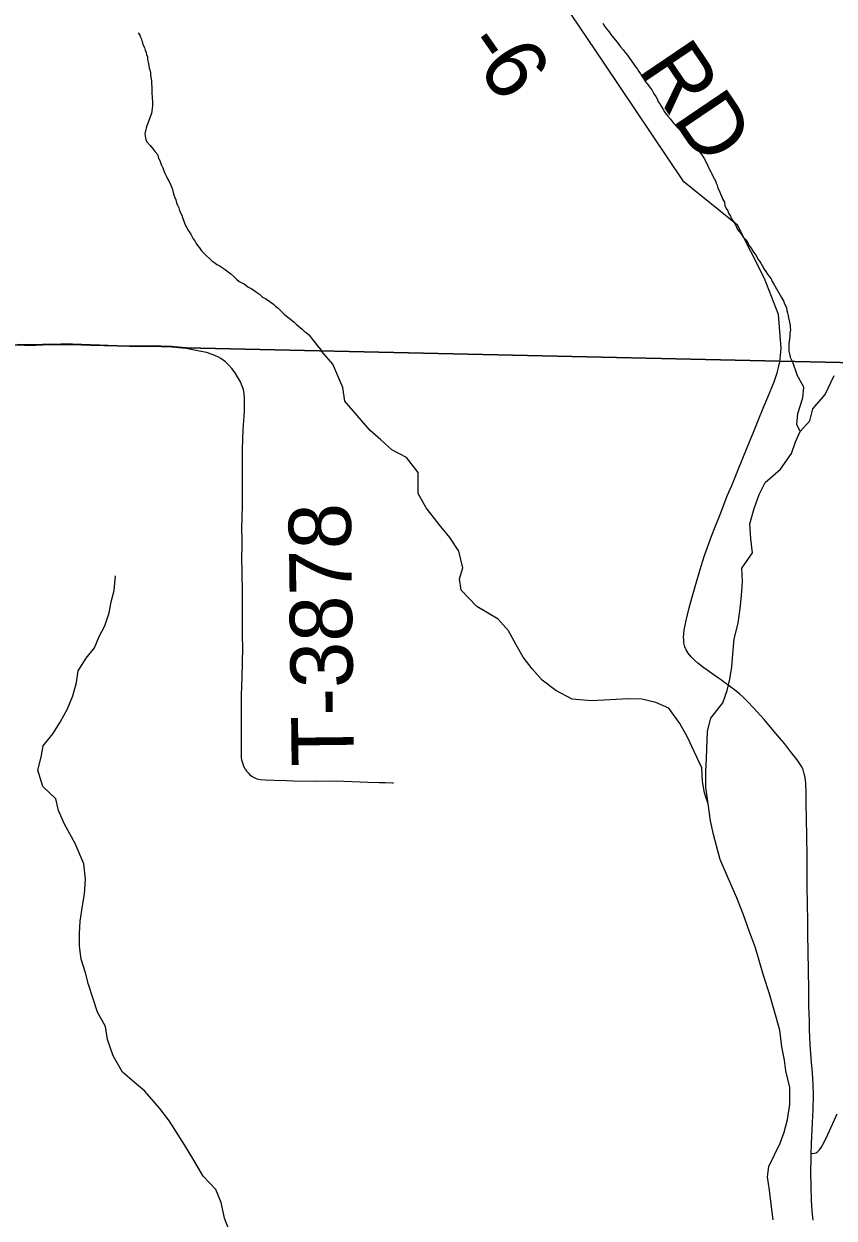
# Model space of a CAD drawing. Extents: x -14196 to 143, y -6096 to 28.
# Drawn here: x 61.122 to 61.862, y 18.007 to 19.098 of the extents above; entities that cross this region are included whole.
import ezdxf

# ---------------------------------------------------------------- set-up
doc = ezdxf.new("R2010")
doc.units = 0
for name, color, linetype in [('GM_X_Corporation', 7, 'Continuous'), ('GM_X_Minor_River', 7, 'Continuous'), ('GM_X_Township_Road', 7, 'Continuous'), ('GM_X_Township_Road_Text', 7, 'Continuous')]:
    doc.layers.add(name, color=color, linetype=linetype)

msp = doc.modelspace()

# ---------------------------------------------------------------- linework, layer by layer
at = {"layer": 'GM_X_Corporation'}
for points in [[(61.116, 18.8053), (61.1223, 18.8051), (61.1275, 18.805), (61.1325, 18.8051), (61.1387, 18.8054), (61.1446, 18.8055), (61.1497, 18.8055), (61.1556, 18.8056), (61.1663, 18.8058), (61.1743, 18.8055), (61.1827, 18.8051), (61.207, 18.8043), (61.2286, 18.804), (61.2408, 18.8041), (61.2471, 18.8039), (61.2567, 18.8035), (61.2631, 18.8031), (61.2664, 18.8027), (61.2697, 18.8023), (61.8121, 18.7902), (62.1999, 18.7816)], [(62.1999, 18.7816), (61.8121, 18.7902), (61.2697, 18.8023), (61.2664, 18.8027), (61.2631, 18.8031), (61.2567, 18.8035), (61.2471, 18.8039), (61.2408, 18.8041), (61.2286, 18.804), (61.207, 18.8043), (61.1827, 18.8051), (61.1743, 18.8055), (61.1663, 18.8058), (61.1556, 18.8056), (61.1497, 18.8055), (61.1446, 18.8055), (61.1387, 18.8054), (61.1325, 18.8051), (61.1275, 18.805), (61.1223, 18.8051), (61.116, 18.8053)], [(62.1999, 18.7816), (61.8121, 18.7902), (61.2697, 18.8023), (61.2664, 18.8027), (61.2631, 18.8031), (61.2567, 18.8035), (61.2471, 18.8039), (61.2408, 18.8041), (61.2286, 18.804), (61.207, 18.8043), (61.1827, 18.8051), (61.1743, 18.8055), (61.1663, 18.8058), (61.1556, 18.8056), (61.1497, 18.8055), (61.1446, 18.8055), (61.1387, 18.8054), (61.1325, 18.8051), (61.1275, 18.805), (61.1223, 18.8051), (61.116, 18.8053)], [(61.116, 18.8053), (61.1223, 18.8051), (61.1275, 18.805), (61.1325, 18.8051), (61.1387, 18.8054), (61.1446, 18.8055), (61.1497, 18.8055), (61.1556, 18.8056), (61.1663, 18.8058), (61.1743, 18.8055), (61.1827, 18.8051), (61.207, 18.8043), (61.2286, 18.804), (61.2408, 18.8041), (61.2471, 18.8039), (61.2567, 18.8035), (61.2631, 18.8031), (61.2664, 18.8027), (61.2697, 18.8023), (61.8121, 18.7902), (62.1999, 18.7816)]]:
    msp.add_lwpolyline(points, dxfattribs=at)
at = {"layer": 'GM_X_Minor_River'}
for points in [[(61.2262, 19.0902), (61.2264, 19.0899), (61.2276, 19.088), (61.2283, 19.0861), (61.2291, 19.0842), (61.2299, 19.082), (61.2307, 19.0789), (61.2319, 19.0767), (61.2327, 19.0744), (61.2334, 19.0721), (61.2338, 19.0702), (61.2346, 19.0683), (61.2347, 19.0657), (61.2354, 19.0634), (61.2359, 19.0604), (61.2363, 19.0577), (61.2371, 19.0554), (61.2375, 19.0535), (61.2375, 19.0516), (61.2379, 19.0497), (61.2383, 19.0463), (61.2383, 19.0441), (61.2388, 19.0403), (61.2388, 19.038), (61.2388, 19.0342), (61.2389, 19.0323), (61.2389, 19.03), (61.2393, 19.0281), (61.2393, 19.0258), (61.2393, 19.0235), (61.239, 19.0209), (61.2383, 19.0163), (61.2372, 19.0133), (61.2354, 19.0083), (61.2342, 19.0053), (61.2335, 19.003), (61.2328, 19.0007), (61.2324, 18.9976), (61.2325, 18.9957), (61.2333, 18.9923), (61.2344, 18.9901), (61.2371, 18.9871), (61.2398, 18.984), (61.2417, 18.9814), (61.2441, 18.9788), (61.2445, 18.9765), (61.2464, 18.9727), (61.2472, 18.9697), (61.2488, 18.9667), (61.2503, 18.9625), (61.2519, 18.9595), (61.2531, 18.9568), (61.2542, 18.9549), (61.2558, 18.9515), (61.2566, 18.9493), (61.2574, 18.947), (61.2581, 18.9443), (61.2589, 18.9421), (61.2597, 18.9398), (61.2605, 18.9375), (61.2613, 18.9349), (61.2621, 18.9326), (61.2632, 18.9303), (61.264, 18.9277), (61.2648, 18.9258), (61.266, 18.9235), (61.2668, 18.9213), (61.2691, 18.9148), (61.2703, 18.9126), (61.2722, 18.9092), (61.2742, 18.9061), (61.2765, 18.902), (61.278, 18.9001), (61.2792, 18.8978), (61.2808, 18.8956), (61.2823, 18.8937), (61.2839, 18.891), (61.2862, 18.8888), (61.2885, 18.8865), (61.2912, 18.8839), (61.2935, 18.882), (61.2961, 18.8801), (61.2981, 18.8786), (61.3003, 18.8775), (61.303, 18.8757), (61.3057, 18.8738), (61.3084, 18.8719), (61.3107, 18.87), (61.3134, 18.8674), (61.3161, 18.8652), (61.3184, 18.8629), (61.321, 18.8618), (61.323, 18.861), (61.3264, 18.858), (61.3295, 18.8566), (61.3318, 18.8551), (61.3344, 18.8532), (61.3371, 18.8513)], [(61.6505, 19.0988), (61.6521, 19.0962), (61.654, 19.0939), (61.6559, 19.0913), (61.6579, 19.0887), (61.6602, 19.0856), (61.6621, 19.0834), (61.6644, 19.0804), (61.6667, 19.0773), (61.669, 19.0747), (61.671, 19.0721), (61.6729, 19.0698), (61.6744, 19.0679), (61.6791, 19.0608), (61.6806, 19.0589), (61.6822, 19.057), (61.6833, 19.0547), (61.6849, 19.0528)], [(61.6849, 19.0528), (61.686, 19.0506), (61.6876, 19.0483), (61.6895, 19.0453), (61.6915, 19.043), (61.6938, 19.04), (61.6953, 19.0381), (61.6961, 19.0362), (61.6973, 19.034), (61.6988, 19.0321), (61.7, 19.0298), (61.7011, 19.0272), (61.7027, 19.0253), (61.7039, 19.023), (61.7054, 19.0208), (61.7069, 19.0181), (61.7085, 19.0159), (61.71, 19.014), (61.7123, 19.0113), (61.715, 19.0076), (61.7177, 19.0046), (61.7204, 19.0019), (61.7227, 18.9997), (61.7247, 18.9978), (61.7262, 18.9959), (61.7281, 18.9948), (61.7308, 18.9918), (61.7331, 18.9895), (61.735, 18.9869), (61.7366, 18.9846), (61.7393, 18.9805), (61.7408, 18.9786), (61.7432, 18.9752), (61.7443, 18.9733), (61.7478, 18.9654), (61.749, 18.9631), (61.7502, 18.9612), (61.751, 18.9593), (61.7521, 18.957), (61.7533, 18.9548), (61.7541, 18.9529), (61.7548, 18.951), (61.7556, 18.9483), (61.7568, 18.9461), (61.758, 18.943), (61.7592, 18.9404), (61.7599, 18.9385), (61.7615, 18.9355), (61.7619, 18.9324), (61.7631, 18.9298), (61.7646, 18.9275), (61.7654, 18.9253), (61.767, 18.9226), (61.7681, 18.9203), (61.7697, 18.9177), (61.7716, 18.9147), (61.7736, 18.9105), (61.7767, 18.9064), (61.7786, 18.9034), (61.7805, 18.9015), (61.7828, 18.8985), (61.7836, 18.8966), (61.7851, 18.8947), (61.7863, 18.8928), (61.7882, 18.8898), (61.7898, 18.8875), (61.791, 18.8856), (61.7921, 18.8834), (61.7937, 18.8815), (61.7948, 18.8796), (61.796, 18.8777), (61.7979, 18.8743), (61.7995, 18.872), (61.801, 18.8698), (61.8026, 18.8671), (61.8041, 18.8653), (61.8053, 18.863), (61.8068, 18.8607), (61.808, 18.8585), (61.8126, 18.8505), (61.8138, 18.8483), (61.8154, 18.8452), (61.8165, 18.8426), (61.8181, 18.8392), (61.8185, 18.8365), (61.8193, 18.8343), (61.8197, 18.832), (61.8201, 18.8297), (61.8209, 18.8259), (61.8217, 18.8229), (61.8217, 18.821), (61.8218, 18.8187), (61.8214, 18.8157), (61.8214, 18.8134), (61.8211, 18.8103), (61.8207, 18.8081), (61.8204, 18.8062), (61.8204, 18.8039), (61.8204, 18.8016), (61.8205, 18.7993), (61.8209, 18.797)], [(61.3371, 18.8513), (61.3398, 18.8487), (61.3429, 18.8472), (61.3452, 18.8457), (61.3475, 18.8438), (61.3498, 18.8423), (61.3517, 18.8404), (61.354, 18.8386), (61.3559, 18.8367), (61.3594, 18.8333), (61.3617, 18.8314), (61.364, 18.8296), (61.3667, 18.8273), (61.3686, 18.8258), (61.3705, 18.8239), (61.3759, 18.8194), (61.3778, 18.8175), (61.3797, 18.8164), (61.382, 18.8142), (61.3835, 18.8123), (61.3855, 18.81), (61.3882, 18.8066), (61.3897, 18.8044), (61.3916, 18.8025), (61.3932, 18.8002), (61.394, 18.7991)], [(61.4041, 18.7875), (61.394, 18.7991)], [(61.8209, 18.797), (61.8217, 18.794), (61.8225, 18.7921), (61.8236, 18.7895), (61.8277, 18.7779)], [(61.482, 18.6692), (61.4818, 18.6886), (61.4711, 18.7021), (61.4578, 18.7092), (61.4479, 18.7183), (61.438, 18.7269), (61.4261, 18.7405), (61.415, 18.7537), (61.413, 18.7662), (61.404, 18.7876)], [(61.7775, 18.6012), (61.7873, 18.6153), (61.7856, 18.6278), (61.7848, 18.6415), (61.7888, 18.6555), (61.7933, 18.6685), (61.7989, 18.6795), (61.8128, 18.6917), (61.8229, 18.7058), (61.8266, 18.7165), (61.8307, 18.726), (61.8397, 18.7356), (61.8422, 18.7466), (61.8535, 18.7599), (61.8617, 18.7772)], [(61.8307, 18.726), (61.8276, 18.7324), (61.8286, 18.7423), (61.8331, 18.7567), (61.8341, 18.7666), (61.8277, 18.778)], [(61.7467, 18.386), (61.7435, 18.3959), (61.7415, 18.4062), (61.7408, 18.4189), (61.7338, 18.4337), (61.7277, 18.4469), (61.7207, 18.4594), (61.7108, 18.4733), (61.699, 18.4785), (61.6861, 18.4815), (61.674, 18.4818), (61.6573, 18.4809), (61.6399, 18.48), (61.6225, 18.4814), (61.6077, 18.4893), (61.5951, 18.499), (61.5859, 18.5092), (61.5779, 18.5198), (61.5713, 18.5311), (61.5644, 18.5439), (61.5549, 18.5545), (61.5355, 18.5661), (61.521, 18.5811), (61.5197, 18.5914), (61.5227, 18.6016), (61.5191, 18.6168), (61.5107, 18.6292), (61.5012, 18.6409), (61.4893, 18.6564), (61.482, 18.6692)], [(61.8062, 18.0058), (61.8042, 18.0202), (61.8026, 18.0331), (61.801, 18.0452), (61.8021, 18.0547), (61.8125, 18.076), (61.8162, 18.0859), (61.8191, 18.0976), (61.8213, 18.1113), (61.8212, 18.1268), (61.8176, 18.142), (61.8164, 18.1518), (61.814, 18.1639), (61.812, 18.1791), (61.8077, 18.1954), (61.8027, 18.2124), (61.7976, 18.2283), (61.7945, 18.2385), (61.7898, 18.2544), (61.7844, 18.2691), (61.779, 18.2846), (61.7728, 18.3001), (61.7654, 18.3175), (61.7577, 18.3349), (61.7542, 18.3474), (61.7515, 18.358), (61.7487, 18.3705), (61.7467, 18.386), (61.7447, 18.4011), (61.7446, 18.4152), (61.7452, 18.4277), (61.7462, 18.4523), (61.7491, 18.4641), (61.76, 18.4782), (61.764, 18.4893), (61.7666, 18.4999), (61.7684, 18.5109), (61.7691, 18.5227), (61.7705, 18.5367), (61.7742, 18.5508), (61.7759, 18.5644), (61.777, 18.5762), (61.778, 18.5891), (61.7775, 18.6012)], [(61.1788, 18.5188), (61.1863, 18.5283), (61.1907, 18.5386), (61.1956, 18.5485), (61.1996, 18.5603), (61.2014, 18.5705), (61.2044, 18.5808), (61.2054, 18.594)], [(61.3099, 17.9947), (61.3049, 18.0076), (61.3021, 18.0219), (61.2971, 18.0337), (61.2856, 18.0457), (61.276, 18.0619), (61.2684, 18.0744), (61.2549, 18.0959), (61.2461, 18.1076), (61.2324, 18.1234), (61.2224, 18.1317), (61.2118, 18.1407), (61.2033, 18.1558), (61.1983, 18.1705), (61.1963, 18.1826), (61.189, 18.1955), (61.1847, 18.2087), (61.1808, 18.2208), (61.1781, 18.2314), (61.1742, 18.2439), (61.1726, 18.256), (61.1725, 18.2674), (61.1731, 18.2788), (61.1753, 18.2928), (61.1771, 18.3034), (61.1781, 18.3171), (61.1765, 18.3311), (61.1688, 18.3496), (61.1588, 18.3674), (61.1534, 18.3798), (61.151, 18.3904), (61.1392, 18.4017), (61.1345, 18.4165), (61.1375, 18.4286), (61.1393, 18.4389), (61.1483, 18.4499), (61.155, 18.4606), (61.1617, 18.4728), (61.1665, 18.4846), (61.1699, 18.4967), (61.1713, 18.5074), (61.1788, 18.5188)]]:
    msp.add_lwpolyline(points, dxfattribs=at)
at = {"layer": 'GM_X_Township_Road'}
for points in [[(61.8123, 18.7897), (61.8135, 18.8017), (61.811, 18.8329), (61.7981, 18.8657), (61.7734, 18.9143), (61.7245, 18.9541), (61.6518, 19.0625), (61.6143, 19.1178)], [(61.2699, 18.8018), (61.2666, 18.8022), (61.2633, 18.8025), (61.2569, 18.8029), (61.2473, 18.8033), (61.241, 18.8036), (61.2288, 18.8034), (61.2072, 18.8038), (61.1829, 18.8046), (61.1745, 18.8049), (61.1665, 18.8052), (61.1558, 18.8051), (61.1499, 18.805), (61.1448, 18.805), (61.1389, 18.8048), (61.1327, 18.8046), (61.1277, 18.8044), (61.1225, 18.8046), (61.1162, 18.8047), (61.1098, 18.8049), (61.1037, 18.8053), (61.0998, 18.8055), (61.0985, 18.8056)], [(61.3241, 18.4174), (61.3228, 18.4199), (61.322, 18.422), (61.3214, 18.424), (61.321, 18.4258), (61.3207, 18.4281), (61.3205, 18.4309), (61.3204, 18.4404), (61.3204, 18.4486), (61.3205, 18.4565), (61.3205, 18.4718), (61.3207, 18.4852), (61.3212, 18.5016), (61.3216, 18.5148), (61.3217, 18.5288), (61.3215, 18.5388), (61.3215, 18.5639), (61.3216, 18.5787), (61.3212, 18.5982), (61.321, 18.6102), (61.3211, 18.6214), (61.3211, 18.6292), (61.321, 18.6355), (61.3211, 18.6493), (61.3214, 18.6567), (61.3214, 18.6604), (61.3215, 18.6666), (61.3214, 18.6771), (61.3216, 18.7088), (61.3219, 18.7194), (61.3222, 18.7275), (61.3232, 18.7446), (61.3233, 18.7504), (61.3234, 18.7564), (61.3231, 18.7604), (61.3223, 18.7642), (61.3212, 18.7674), (61.3197, 18.7712), (61.317, 18.7759), (61.3148, 18.7796), (61.3117, 18.7835), (61.3089, 18.7866), (61.306, 18.7895), (61.3018, 18.7928), (61.299, 18.7943), (61.2968, 18.7952), (61.2946, 18.796), (61.2885, 18.798), (61.2822, 18.7995), (61.2699, 18.8018)], [(61.8408, 18.0663), (61.841, 18.0753), (61.8417, 18.0884), (61.8425, 18.1067), (61.8428, 18.1196), (61.8426, 18.1297), (61.8421, 18.1402), (61.8411, 18.1496), (61.8398, 18.1662), (61.8393, 18.1795), (61.8391, 18.1877), (61.8387, 18.201), (61.8385, 18.2176), (61.8383, 18.2321), (61.8381, 18.2525), (61.8378, 18.2649), (61.8376, 18.2773), (61.8373, 18.296), (61.8372, 18.309), (61.837, 18.3202), (61.837, 18.3388), (61.8365, 18.3728), (61.8364, 18.3761), (61.8363, 18.3823), (61.8361, 18.3956), (61.8358, 18.4047), (61.8352, 18.4098), (61.8345, 18.4133), (61.8334, 18.4168), (61.8321, 18.4197), (61.8305, 18.4223), (61.828, 18.426), (61.822, 18.4337), (61.8163, 18.4411), (61.8123, 18.4458), (61.8086, 18.4501), (61.8005, 18.4595), (61.7977, 18.4628), (61.7916, 18.4698), (61.7882, 18.4735), (61.7822, 18.4798), (61.7805, 18.4815), (61.7787, 18.4832), (61.7755, 18.4861), (61.7707, 18.49), (61.7673, 18.4926), (61.7638, 18.4952), (61.7608, 18.4974), (61.7588, 18.4988), (61.756, 18.5007), (61.7428, 18.5101), (61.7372, 18.5145), (61.7342, 18.5172), (61.7311, 18.5203), (61.7284, 18.5234), (61.7266, 18.5266), (61.7255, 18.5293), (61.7246, 18.5329), (61.7244, 18.5357), (61.7242, 18.5381), (61.7244, 18.541), (61.7249, 18.5448), (61.7258, 18.549), (61.7266, 18.5534), (61.7279, 18.5586), (61.7294, 18.5648), (61.7319, 18.5738), (61.7347, 18.5844), (61.7402, 18.6029), (61.7434, 18.6127), (61.7498, 18.6305), (61.7531, 18.6389), (61.7582, 18.6517), (61.7642, 18.6671), (61.7683, 18.6768), (61.7739, 18.6904), (61.7784, 18.7016), (61.7846, 18.7166), (61.7882, 18.7254), (61.7931, 18.7374), (61.797, 18.7472), (61.8011, 18.7573), (61.8069, 18.7713), (61.8097, 18.7796), (61.8109, 18.7844), (61.8123, 18.7897)], [(61.3241, 18.4174), (61.3252, 18.4157), (61.3265, 18.4142), (61.3282, 18.4124), (61.3304, 18.4108), (61.3322, 18.4098), (61.3345, 18.4088), (61.3378, 18.4081), (61.3421, 18.4077), (61.3503, 18.4074), (61.3617, 18.4071), (61.368, 18.4069)], [(61.368, 18.4069), (61.3879, 18.4067), (61.4011, 18.4069), (61.4139, 18.4066), (61.4217, 18.4062), (61.429, 18.406), (61.4359, 18.4058), (61.4462, 18.4055), (61.452, 18.4053), (61.4583, 18.4052), (61.4594, 18.4051)], [(61.8408, 18.0663), (61.8417, 18.0664), (61.8437, 18.0667), (61.8453, 18.0672), (61.8463, 18.0677), (61.8472, 18.0685), (61.8485, 18.0699), (61.85, 18.0719), (61.8524, 18.0762), (61.856, 18.084), (61.8645, 18.1027)], [(61.8425, 18.0055), (61.8418, 18.0137), (61.841, 18.0238), (61.8407, 18.036), (61.8405, 18.0493), (61.8407, 18.0623), (61.8408, 18.0663)]]:
    msp.add_lwpolyline(points, dxfattribs=at)

# ---------------------------------------------------------------- texts
at = {"layer": 'GM_X_Township_Road_Text'}
for s, height, rotation, p in [('-', 0.0568, 304.9012, (61.5218, 19.0781)), ('6', 0.0568, 304.6066, (61.5351, 19.059)), ('RD', 0.05682, 304.1005, (61.6825, 19.0571)), ('T-3878', 0.05682, 90.7014, (61.4232, 18.4202))]:
    msp.add_text(s, height=height, rotation=rotation, dxfattribs=at).set_placement(p)

doc.saveas('drawing.dxf')
